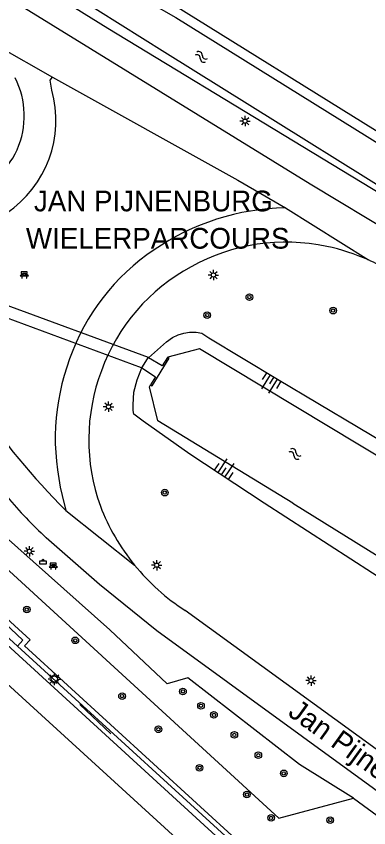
# Model space of a CAD drawing. Extents: x 128000 to 131008, y 398996 to 402500.
# Drawn here: x 128944.2 to 128986.7, y 399960.8 to 400058.8 of the extents above; entities that cross this region are included whole.
import ezdxf

# ---------------------------------------------------------------- set-up
doc = ezdxf.new("R2010")
doc.units = 0
for name, color, linetype in [('bs-afsc-belijning', 7, 'Continuous'), ('bs-afsc-doel', 7, 'Continuous'), ('bs-afsc-hekwerk laag', 7, 'Continuous'), ('bs-afsc-poort', 7, 'Continuous'), ('bs-symb-veldverlichting', 7, 'Continuous'), ('gg-afsc-hekwerk', 7, 'Continuous'), ('gg-anno-openbare ruimte label', 7, 'Continuous'), ('gg-bbg-overig bouwwerk', 7, 'Continuous'), ('gg-knt-BGT kruinlijn', 7, 'Continuous'), ('gg-knt-verharding', 7, 'Continuous'), ('gg-kntw-beschoeiing', 7, 'Continuous'), ('gg-kntw-bovenkant insteek waterloop', 7, 'Continuous'), ('gg-kntw-waterlijn', 7, 'Continuous'), ('gg-kwrk-duiker nz vlak', 7, 'Continuous'), ('gg-kwrk-uitstroombak niveau min 01', 7, 'Continuous'), ('gt-anno-overige text', 7, 'Continuous'), ('gt-grn-groengrens', 7, 'Continuous'), ('gt-grn-weggrens', 7, 'Continuous'), ('gt-symb-afvalbak', 7, 'Continuous'), ('gt-symb-bank', 7, 'Continuous'), ('gt-symb-boom', 7, 'Continuous'), ('gt-symb-lichtmast', 7, 'Continuous'), ('gt-symb-talud symbool', 7, 'Continuous'), ('gt-symb-watersymbool', 7, 'Continuous')]:
    doc.layers.add(name, color=color, linetype=linetype)

# ---------------------------------------------------------------- blocks, each defined once
blk = doc.blocks.new('gt0-BANK')
at = {"layer": 'gt-symb-bank'}
for p, q in [((-0.504, 0.274), (-0.322, 0.274)), ((-0.314, 0.265), (-0.314, 0.007)), ((-0.308, 0), (-0.266, 0)), ((-0.258, 0.009), (-0.258, 0.265)), ((-0.251, 0.274), (0.252, 0.274)), ((-0.243, 0.547), (-0.243, 0.412)), ((0.244, 0.487), (0.244, 0.547)), ((0.26, 0.265), (0.26, 0.007)), ((0.266, 0), (0.305, 0)), ((0.311, 0.007), (0.311, 0.265)), ((0.319, 0.274), (0.501, 0.274))]:
    blk.add_line(p, q, dxfattribs=at)
for points in [[(-0.251, 0.404), (-0.362, 0.404), (-0.504, 0.274)], [(-0.362, 0.761), (-0.362, 0.554), (-0.251, 0.554)], [(0.252, 0.554), (0.359, 0.554), (0.359, 0.761), (-0.362, 0.761)], [(0.501, 0.274), (0.359, 0.404), (0.244, 0.404)]]:
    blk.add_lwpolyline(points, dxfattribs=at)
for centre, start, end in [((-0.308, 0.007), 180, 270), ((0.266, 0.007), 180, 270), ((0.305, 0.007), 270, 0)]:
    blk.add_arc(centre, 0.00643, start, end, dxfattribs=at)
for points, degree in [([(-0.322, 0.274), (-0.314, 0.273), (-0.314, 0.265)], 2), ([(-0.266, 0), (-0.258, 0), (-0.258, 0.009)], 2), ([(-0.258, 0.265), (-0.257, 0.274), (-0.251, 0.274)], 2), ([(-0.251, 0.554), (-0.243, 0.553), (-0.243, 0.547)], 2), ([(-0.243, 0.412), (-0.243, 0.404), (-0.251, 0.404)], 2), ([(-0.18, 0.554), (0, 0.554), (0.18, 0.554), (0.189, 0.553), (0.189, 0.547), (0.189, 0.48), (0.189, 0.412), (0.189, 0.404), (0.18, 0.404), (0, 0.404), (-0.18, 0.404), (-0.188, 0.404), (-0.188, 0.412), (-0.188, 0.48), (-0.188, 0.547), (-0.186, 0.554), (-0.18, 0.554)], 3), ([(0.244, 0.547), (0.245, 0.554), (0.252, 0.554)], 2), ([(0.244, 0.404), (0.244, 0.462), (0.244, 0.487)], 2), ([(0.252, 0.274), (0.26, 0.273), (0.26, 0.265)], 2), ([(0.311, 0.265), (0.312, 0.274), (0.319, 0.274)], 2)]:
    blk.add_open_spline(points, degree=degree, dxfattribs=at)
blk = doc.blocks.new('gt0-LMAST')
at = {"layer": 'gt-symb-lichtmast'}
for p, q in [((-0.182, 0.173), (-0.447, 0.438)), ((-0.005, 0.246), (-0.005, 0.621)), ((0.172, 0.173), (0.437, 0.438)), ((-0.255, -0.004), (-0.63, -0.004)), ((-0.182, -0.181), (-0.447, -0.446)), ((-0.005, -0.254), (-0.005, -0.629)), ((0.437, -0.446), (0.172, -0.181)), ((0.245, -0.004), (0.62, -0.004))]:
    blk.add_line(p, q, dxfattribs=at)
blk.add_circle((-0.005, -0.004), 0.25, dxfattribs=at)
blk = doc.blocks.new('gt0-BOOM')
at = {"layer": 'gt-symb-boom'}
for radius in [0.4, 0.2]:
    blk.add_circle((0, 0), radius, dxfattribs=at)
blk = doc.blocks.new('gt0-TALUD_1')
at = {"layer": 'gt-symb-talud symbool'}
for p, q in [((-1, -1), (-1, 0)), ((-0.5, -2), (-0.5, 0)), ((0.5, -2), (0.5, 0)), ((1, -1), (1, 0)), ((0, -1), (0, 0))]:
    blk.add_line(p, q, dxfattribs=at)
blk = doc.blocks.new('gt0-ABAK')
at = {"layer": 'gt-symb-afvalbak'}
blk.add_lwpolyline([(0.375, -0.5), (-0.375, -0.5), (-0.375, -0.1), (0.375, -0.1)], close=True, dxfattribs=at)
blk.add_circle((0, 0), 0.1, dxfattribs=at)
blk = doc.blocks.new('bs0-VELDV')
at = {"layer": 'bs-symb-veldverlichting'}
for p, q in [((-0.375, 0), (-0.75, 0)), ((-0.53, 0.53), (-0.265, 0.265)), ((-0.346, 0.144), (-0.52, 0.215)), ((-0.215, 0.52), (-0.144, 0.346)), ((0, 0.75), (0, 0.375)), ((0.215, 0.52), (0.144, 0.346)), ((0.265, 0.265), (0.53, 0.53)), ((0.346, 0.144), (0.52, 0.215)), ((0.375, 0), (0.75, 0)), ((-0.265, -0.265), (-0.53, -0.53)), ((-0.346, -0.144), (-0.52, -0.215)), ((-0.144, -0.346), (-0.215, -0.52)), ((0, -0.375), (0, -0.75)), ((0.144, -0.346), (0.215, -0.52)), ((0.265, -0.265), (0.53, -0.53)), ((0.346, -0.144), (0.52, -0.215))]:
    blk.add_line(p, q, dxfattribs=at)
blk.add_circle((0, 0), 0.375, dxfattribs=at)
blk = doc.blocks.new('gt0-WA')
at = {"layer": 'gt-symb-watersymbool'}
for centre, start, end in [((-0.323, 0.022), 28.07249, 151.92751), ((0.427, 0.422), 208.07248, 331.92751), ((-0.323, -0.428), 28.07249, 151.92751), ((0.427, -0.028), 208.07248, 331.92751)]:
    blk.add_arc(centre, 0.425, start, end, dxfattribs=at)

msp = doc.modelspace()

# ---------------------------------------------------------------- linework, layer by layer
at = {"layer": 'bs-afsc-belijning'}
msp.add_lwpolyline([(128969.493, 399954.084), (128926.299, 399906.869), (128852.546, 399974.328), (128895.703, 400021.526), (128969.493, 399954.084)], dxfattribs=at)
at = {"layer": 'bs-afsc-doel'}
msp.add_line((128951.868, 399975.72), (128955.625, 399972.193), dxfattribs=at)
at = {"layer": 'bs-afsc-hekwerk laag'}
msp.add_lwpolyline([(128974.357, 399953.183), (128975.411, 399954.337), (128944.346, 399982.763)], dxfattribs=at)
at = {"layer": 'bs-afsc-poort'}
msp.add_line((128984.842, 399964.392), (128988.302, 399961.86), dxfattribs=at)
at = {"layer": 'gg-afsc-hekwerk'}
for p, q in [((128913.776, 400018.907), (128975.864, 399962.015)), ((128975.864, 399962.015), (128984.842, 399964.392)), ((128984.842, 399964.392), (128988.302, 399961.86))]:
    msp.add_line(p, q, dxfattribs=at)
msp.add_lwpolyline([(128974.357, 399953.183), (128975.411, 399954.337), (128944.346, 399982.763)], dxfattribs=at)
at = {"layer": 'gg-bbg-overig bouwwerk'}
msp.add_line((128941.389, 399985.458), (128944.346, 399982.763), dxfattribs=at)
msp.add_lwpolyline([(128944.346, 399982.763), (128945.015, 399983.494), (128942.058, 399986.189)], dxfattribs=at)
at = {"layer": 'gg-knt-BGT kruinlijn'}
for points in [[(128960.168, 400017.558), (128962.325, 400019.466), (128963.05, 400020), (128963.708, 400020.296), (128964.41, 400020.51), (128965.092, 400020.628), (128965.884, 400020.624), (128966.586, 400020.517), (128967.415, 400019.964), (128975.714, 400014.984), (129000, 400000.467)], [(129000, 399983.333), (128992.368, 399988.196), (128974.088, 400000), (128965.146, 400005.911), (128959.503, 400009.895), (128958.396, 400010.725), (128958.318, 400011.188), (128958.286, 400011.887), (128958.396, 400013.381), (128958.784, 400014.875), (128959.327, 400016.314)]]:
    msp.add_lwpolyline(points, dxfattribs=at)
at = {"layer": 'gg-knt-verharding'}
msp.add_line((128949.76, 400000.921), (128950.176, 399999.117), dxfattribs=at)
for points in [[(128654.484, 400235.341), (128681.08, 400219.348), (128702.067, 400206.559), (128727.698, 400191.257), (128753.174, 400176.079), (128760.681, 400171.499), (128762.947, 400170.221), (128851.211, 400116.716), (128895.651, 400089.797), (128939.633, 400063.212), (128979.65, 400038.551), (128990.054, 400032.246), (128994.14, 400029.584), (129046.433, 399991.907), (129097.726, 399954.808)], [(128948.504, 400049.835), (128948.284, 400051.033), (128948.572, 400051.393)], [(128948.572, 400051.393), (128970.902, 400038.969), (128976.653, 400035.626)], [(128881.476, 399872.838), (128908.309, 399902.562), (128854.4, 399951.348), (128859.648, 399957.22), (128879.578, 399939.002), (128881.638, 399941.219), (128926.6, 399899.989), (128976.296, 399954.31), (128945.221, 399982.772), (128945.879, 399983.518), (128942.071, 399986.992), (128941.409, 399986.301), (128930.842, 399995.996), (128931.493, 399996.682), (128927.689, 400000.198), (128927.056, 399999.441), (128898.106, 400025.89), (128898.486, 400026.249), (128894.981, 400029.459)], [(128895.531, 400026.496), (128847.492, 399974.171), (128926.473, 399901.859), (128974.467, 399954.212), (128895.531, 400026.496)], [(129069.851, 399905.799), (129065.282, 399908.661), (129013.372, 399946.571), (128961.145, 399984.59), (128954.253, 399990.198), (128947.836, 399995.823)], [(129068.019, 399911.829), (129015.748, 399949.858), (128964.586, 399987.053)]]:
    msp.add_lwpolyline(points, dxfattribs=at)
for centre, radius, start, end in [((128935.112, 400046.743), 10.067, 284.9979, 27.04367), ((128935.522, 400046.205), 13.48, 303.84753, 15.62002), ((128977.135, 400006.849), 28.781, 90.95978, 124.53245), ((128976.713, 400008.037), 23.457, 77.91361, 119.09503), ((128975.667, 400008.538), 26.559, 123.98884, 160.4523), ((128976.892, 400007.81), 23.643, 65.62434, 78.45244), ((128976.875, 400007.792), 23.666, 52.78887, 65.60358), ((128976.316, 400008.085), 23.224, 118.29555, 160.13085), ((128976.909, 400007.75), 27.994, 159.78318, 194.11909), ((128976.506, 400007.649), 23.554, 159.29197, 199.8303), ((129016.305, 400064.706), 93.14, 214.40387, 224.76502), ((128981.941, 400032.784), 50.292, 219.51726, 227.30178), ((128978.711, 400008.984), 26.086, 200.94577, 219.08158), ((128978.717, 400008.989), 26.094, 219.08093, 237.20985)]:
    msp.add_arc(centre, radius, start, end, dxfattribs=at)
at = {"layer": 'gg-kntw-beschoeiing'}
msp.add_line((128977.56, 400000), (129000, 399986.04), dxfattribs=at)
for points in [[(128997.183, 400000), (128966.29, 400018.626), (128962.477, 400017.633), (128962.429, 400017.584)], [(128977.56, 400000), (128961.278, 400009.946), (128960.285, 400014.051), (128960.409, 400014.266)]]:
    msp.add_lwpolyline(points, dxfattribs=at)
at = {"layer": 'gg-kntw-bovenkant insteek waterloop'}
msp.add_line((129000, 400037.155), (128951.275, 400067.54), dxfattribs=at)
msp.add_lwpolyline([(128948.06, 400061.813), (128955.255, 400057.326), (129000, 400030.119)], dxfattribs=at)
at = {"layer": 'gg-kntw-waterlijn'}
for points in [[(128950.425, 400066.026), (128963.435, 400058.582), (129000, 400035.854)], [(129000, 400030.747), (128962.107, 400054.377), (128948.652, 400062.869)]]:
    msp.add_lwpolyline(points, dxfattribs=at)
at = {"layer": 'gg-kwrk-duiker nz vlak'}
for p, q in [((128912.963, 400034.979), (128960.098, 400017.601)), ((128959.295, 400016.335), (128912.325, 400033.748))]:
    msp.add_line(p, q, dxfattribs=at)
at = {"layer": 'gg-kwrk-uitstroombak niveau min 01'}
for p, q in [((128960.098, 400017.601), (128959.57, 400016.769)), ((128960.168, 400017.558), (128960.098, 400017.601)), ((128959.57, 400016.769), (128959.295, 400016.335)), ((128959.295, 400016.335), (128959.327, 400016.314))]:
    msp.add_line(p, q, dxfattribs=at)
for points in [[(128962.429, 400017.584), (128961.807, 400016.562), (128960.168, 400017.558)], [(128960.409, 400014.266), (128960.573, 400014.163), (128962.64, 400017.512), (128962.429, 400017.584)], [(128959.327, 400016.314), (128960.976, 400015.259), (128960.381, 400014.283), (128960.409, 400014.266)]]:
    msp.add_lwpolyline(points, dxfattribs=at)
at = {"layer": 'gt-grn-groengrens'}
msp.add_lwpolyline([(128984.842, 399964.392), (128978.367, 399968.47), (128964.883, 399978.946), (128962.386, 399978.225), (128955.482, 399984.73), (128940.663, 399997.909)], dxfattribs=at)
at = {"layer": 'gt-grn-weggrens'}
for p, q in [((128941.62, 400055.339), (128948.572, 400051.393)), ((128976.653, 400035.626), (128986.65, 400029.345)), ((128950.176, 399999.117), (128958.462, 399992.539))]:
    msp.add_line(p, q, dxfattribs=at)

# ---------------------------------------------------------------- block references
at = {"layer": 'bs-symb-veldverlichting'}
msp.add_blockref('bs0-VELDV', (128948.796, 399978.776), dxfattribs=at)
at = {"layer": 'gt-symb-afvalbak'}
msp.add_blockref('gt0-ABAK', (128947.429, 399993.143), dxfattribs=at)
at = {"layer": 'gt-symb-bank'}
for p in [(128945.183, 400027.166), (128948.677, 399992.022)]:
    msp.add_blockref('gt0-BANK', p, dxfattribs=at)
at = {"layer": 'gt-symb-boom'}
for p in [(128972.304, 400024.867), (128967.229, 400022.694), (128982.404, 400023.235), (128962.112, 400001.275), (128945.476, 399987.161), (128951.327, 399983.452), (128964.306, 399977.282), (128956.963, 399976.728), (128966.476, 399975.557), (128968.041, 399974.464), (128961.34, 399972.721), (128970.495, 399972.047), (128973.386, 399969.594), (128966.304, 399968.082), (128976.455, 399967.405), (128972.004, 399964.85), (128974.931, 399962.032), (128982.048, 399961.76)]:
    msp.add_blockref('gt0-BOOM', p, dxfattribs=at)
at = {"layer": 'gt-symb-lichtmast'}
for p in [(128971.795, 400046.102), (128967.981, 400027.528), (128955.335, 400011.637), (128945.797, 399994.201), (128961.149, 399992.522), (128979.741, 399978.594)]:
    msp.add_blockref('gt0-LMAST', p, dxfattribs=at)
at = {"layer": 'gt-symb-talud symbool'}
for p, xscale, yscale, rotation in [((128975.284, 400015.236), 0.9996849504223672, 0.9996849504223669, -32.08436153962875), ((128968.913, 400003.416), 0.9995699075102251, 0.9995699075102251, 146.34172813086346)]:
    msp.add_blockref('gt0-TALUD_1', p, dxfattribs=dict(at, xscale=xscale, yscale=yscale, rotation=rotation))
at = {"layer": 'gt-symb-watersymbool'}
for p, rotation in [((128966.469, 400053.879), -31.671318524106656), ((128977.76, 400005.972), -31.671318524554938)]:
    msp.add_blockref('gt0-WA', p, dxfattribs=dict(at, rotation=rotation))

# ---------------------------------------------------------------- texts
at = {"layer": 'gg-anno-openbare ruimte label'}
msp.add_text('Jan Pijnenburgbaan', height=2.5, rotation=324.3, dxfattribs=at).set_placement((128976.822, 399974.465))
at = {"layer": 'gt-anno-overige text'}
for s, p in [('JAN PIJNENBURG', (128946.344, 400035.211)), ('WIELERPARCOURS', (128945.377, 400030.711))]:
    msp.add_text(s, height=2.5, dxfattribs=at).set_placement(p)

doc.saveas('drawing.dxf')
